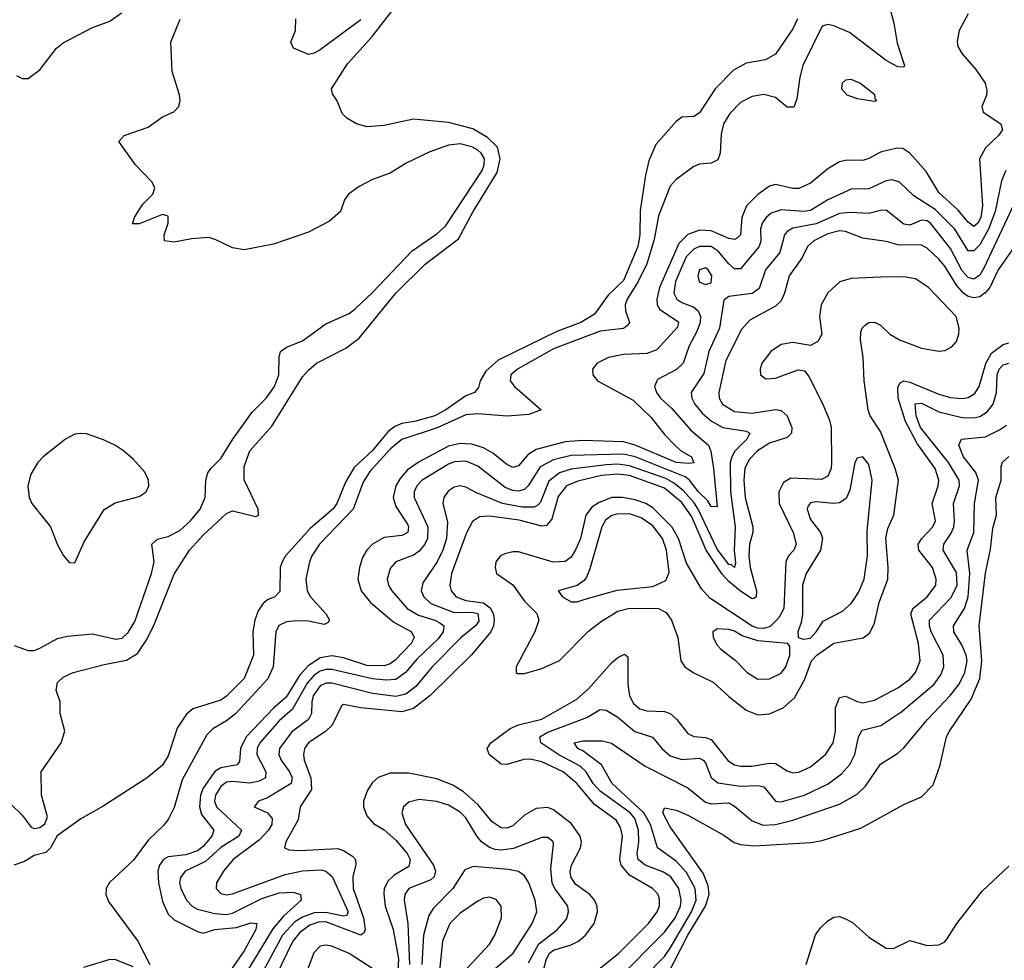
# Model space of a CAD drawing. Header units: inches. Extents: x 884549 to 1028252, y 526810 to 653624.
# Tile 261 of 656: x 915401 to 918774, y 594264 to 597487. Entities that reach past the tile are written whole.
import ezdxf

# ---------------------------------------------------------------- set-up
doc = ezdxf.new("R2010")
doc.units = ezdxf.units.IN
doc.header["$MEASUREMENT"] = 0
doc.layers.add('A9519', color=7, linetype='Continuous')

msp = doc.modelspace()

# ---------------------------------------------------------------- linework, layer by layer
at = {"layer": 'A9519', "color": 5}
for points, elevation in [([(918376.1, 597550), (918395.6, 597475.6), (918406.8, 597406.8), (918431.8, 597330), (918430, 597325.1), (918410, 597325.6), (918370, 597348), (918243.5, 597443.5), (918190, 597466.2), (918170, 597470.4), (918150, 597464.6), (918084, 597330), (918073.2, 597290), (918063.6, 597216.4), (918052.8, 597187.2), (918030, 597187.7), (917990, 597220.2), (917950, 597231.5), (917910, 597224.1), (917870, 597203.8), (917834.3, 597165.7), (917812.4, 597130), (917804.6, 597095.4), (917800.7, 597030), (917792.4, 597007.6), (917770, 596996.2), (917730, 596992.6), (917710, 596984.5), (917650, 596939.8), (917630, 596917.3), (917590, 596815.3), (917574.3, 596734.3), (917550, 596651.1), (917519.4, 596590), (917482, 596530), (917474.8, 596510), (917476.1, 596490), (917490.4, 596450), (917482.1, 596437.9), (917470, 596429.5), (917390, 596420.4), (917230, 596359.8), (917106.4, 596290), (917083.4, 596270), (917081.5, 596250), (917096.6, 596230), (917188, 596150), (917145.8, 596134.2), (917071.1, 596128.9), (916970, 596136.7), (916930, 596132.8), (916830.8, 596089.2), (916710.7, 596049.3), (916670, 596016), (916601, 595939), (916577.5, 595902.5), (916543.7, 595810), (916428.5, 595690), (916401.7, 595650), (916393.8, 595630), (916381.5, 595570), (916385.3, 595530), (916396.9, 595510), (916450.9, 595450), (916461.9, 595430), (916458.3, 595421.7), (916444.5, 595415.5), (916390, 595426.2), (916350, 595427.7), (916315.6, 595424.4), (916288.6, 595411.4), (916278, 595390), (916269, 595270), (916251.2, 595228.8), (916141.8, 595110), (916110, 595085.3), (916062.3, 595057.7), (916042.5, 595037.5), (915957.8, 594882.2), (915930, 594788.1), (915910, 594746.9), (915894.1, 594725.9), (915842.7, 594677.3), (915790, 594606.4), (915709, 594531), (915696.8, 594510), (915695.9, 594490), (915705.6, 594465.6), (915805.4, 594330), (915847.2, 594250)], 2180), ([(915370, 594801), (915410, 594762), (915440.3, 594720.3), (915450, 594715.5), (915470, 594718.9), (915487.6, 594732.4), (915495.9, 594755.9), (915476, 594830), (915475.1, 594910), (915543, 595010), (915555.1, 595050), (915539.5, 595110), (915539.3, 595150), (915525.6, 595190), (915530, 595216.3), (915550, 595234), (915584, 595250), (915690, 595278), (915767.2, 595292.8), (915804.3, 595315.7), (915836.9, 595363.1), (915863, 595417), (915930, 595588), (915982.5, 595670), (916030, 595721), (916110, 595795.4), (916130, 595804.1), (916210, 595784.6), (916219.5, 595790), (916218.2, 595810), (916169.8, 595910.2), (916170, 595956), (916190, 596010.2), (916265.2, 596094.8), (916370, 596264), (916390, 596286), (916417.4, 596310), (916517.9, 596362.1), (916564.5, 596395.5), (916689.9, 596550), (916790.5, 596650), (916903.9, 596736.1), (916954.7, 596830), (917036.4, 596963.6), (917047.1, 597010), (917038.1, 597050), (917003.4, 597083.4), (916953.8, 597113.8), (916870, 597134.7), (916750, 597146), (916650, 597124.2), (916590, 597120.7), (916555.3, 597130), (916522, 597150), (916506.3, 597166.3), (916489.1, 597209.1), (916473.2, 597233.2), (916469.6, 597250), (916523.9, 597336.1), (916610, 597430.6), (916679.1, 597520.9)], 2160), ([(915390, 597296.4), (915410, 597285.5), (915430, 597286), (915470, 597315.6), (915527.4, 597390), (915550, 597408.1), (915650, 597460.9), (915710, 597482.1), (915750, 597510.9)], 2220), ([(918650, 597507.4), (918619.8, 597450), (918612.4, 597412.4), (918615, 597395), (918629.3, 597370), (918676.6, 597316.6), (918708.8, 597270), (918714.9, 597245.1), (918712.8, 597227.2), (918697.5, 597190), (918701.6, 597170), (918762, 597130), (918767.6, 597110), (918754.3, 597090), (918710, 597047.9), (918689.8, 597010.2), (918699.6, 596850), (918693.9, 596810), (918683.1, 596790), (918670, 596779), (918650, 596793), (918615.3, 596835.3), (918550, 596894.9), (918506.6, 596966.6), (918450, 597029.8), (918426.1, 597046.1), (918406.9, 597046.9), (918350, 597033.9), (918310, 597011.1), (918290, 597004.8), (918234.2, 597005.8), (918210, 597000.4), (918170, 596976.7), (918110, 596926.7), (918070, 596909.4), (918050, 596908.3), (917990, 596922.4), (917970, 596917.2), (917930, 596887.8), (917890.6, 596849.4), (917875, 596810), (917870.1, 596750), (917860.1, 596739.9), (917850, 596733.7), (917830, 596737.4), (917770, 596764.2), (917730, 596766), (917690, 596751.2), (917659.1, 596720.9), (917592.5, 596570), (917583.9, 596530), (917584.7, 596510), (917594, 596494), (917654.2, 596454.2), (917657.5, 596450), (917654.3, 596434.3), (917584.1, 596355.9), (917550, 596343), (917470, 596339.8), (917417.8, 596330), (917379.4, 596310), (917363.7, 596290), (917364.6, 596270), (917380.6, 596250), (917503.2, 596183.2), (917564.1, 596124.1), (917610, 596065.8), (917647.4, 596027.4), (917668.8, 596008.8), (917703, 595990), (917710.7, 595969.3), (917693.9, 595966.1), (917650, 595970.3), (917510, 596029.2), (917470, 596040.8), (917330, 596045.8), (917270, 596040.3), (917170, 596014.5), (917142.8, 595997.2), (917110, 595958.5), (917090, 595952.9), (917070, 595963.2), (917022.2, 596002.2), (916990, 596020.1), (916950, 596032.3), (916910, 596035), (916870, 596026.5), (916770, 595972.7), (916730, 595945.4), (916704.4, 595915.6), (916689.8, 595890), (916680.8, 595850), (916690, 595819.2), (916730, 595758.4), (916733.5, 595750), (916731.1, 595730), (916710, 595719.5), (916650, 595712.7), (916609.5, 595690), (916590.1, 595670), (916575.9, 595644.1), (916564.7, 595610), (916559.1, 595570), (916570.6, 595530), (916603.3, 595490), (916682.8, 595422.8), (916743.2, 595390), (916752, 595370), (916741.7, 595350), (916687.5, 595292.5), (916670, 595279.8), (916650, 595272.8), (916590, 595274.1), (916510, 595301.2), (916470, 595307.3), (916430, 595300.5), (916388, 595272), (916359.6, 595240.4), (916313.9, 595166.1), (916270, 595128.8), (916177.1, 595030), (916157.1, 594990), (916153.9, 594946.1), (916146.4, 594933.6), (916090, 594924.1), (916070, 594911.2), (916030, 594853.9), (916020.6, 594830), (916016.6, 594790), (916023.6, 594763.6), (916066, 594710), (916058.9, 594690), (916030, 594654.8), (916010, 594639.7), (915970, 594626.2), (915910, 594619.2), (915894.1, 594610), (915880.1, 594590), (915874.2, 594570), (915876.8, 594530), (915890, 594466.2), (915910, 594423), (915930, 594403.4), (916010, 594363.1), (916030, 594357.5), (916069.9, 594370.1), (916143.5, 594376.5), (916192.5, 594392.5), (916213.1, 594390), (916210.4, 594370), (916170, 594297.2), (916123, 594230)], 2220), ([(918066.1, 597490), (918050, 597456.5), (917990, 597369.7), (917956.3, 597350), (917890, 597338.5), (917846.2, 597313.8), (917783.9, 597250), (917730, 597168.4), (917710, 597155.1), (917670, 597153.7), (917650, 597138), (917580, 597060), (917556, 597004), (917545.5, 596954.5), (917526.6, 596833.4), (917525.7, 596750), (917518.6, 596710), (917470, 596593.4), (917416.5, 596543.5), (917370, 596478), (917323.6, 596450), (917240.8, 596419.2), (917039.7, 596320.3), (916997.5, 596282.5), (916978.5, 596250), (916973.4, 596226.6), (916959.5, 596210), (916930, 596198.8), (916860.8, 596150), (916822.8, 596130), (916753.7, 596110), (916710, 596104), (916686.3, 596093.7), (916663.2, 596076.8), (916610, 596011.7), (916546.7, 595953.3), (916517.5, 595902.5), (916487.2, 595830), (916473.3, 595810), (916396, 595744), (916311.9, 595650), (916300.1, 595630), (916293.6, 595610), (916292.5, 595527.5), (916275.6, 595510), (916250, 595499.5), (916234, 595486), (916218.5, 595461.5), (916206.7, 595430), (916199.8, 595390), (916202.2, 595310), (916170.1, 595230), (916110, 595169.8), (916090, 595155.4), (915994.4, 595125.6), (915972.5, 595107.5), (915940.2, 595059.8), (915910, 594965.2), (915890, 594933.2), (915838, 594890), (915687.1, 594792.9), (915610, 594749), (915529.3, 594690.7), (915506.3, 594650), (915490, 594633.7), (915450, 594624), (915416.9, 594603.1), (915380.5, 594590)], 2160), ([(915382.6, 595342.6), (915430, 595326), (915450, 595326.2), (915470, 595333.4), (915530, 595367.2), (915564.8, 595375.2), (915650, 595383.2), (915730, 595364.2), (915751.5, 595368.5), (915772.8, 595387.2), (915794.9, 595425.1), (915852.8, 595590), (915861.4, 595630), (915853.6, 595690), (915872.7, 595707.3), (915910, 595716.4), (915950, 595737.1), (915986.1, 595770), (916019.4, 595810), (916035.9, 595850), (916038.2, 595910), (916045.5, 595934.5), (916055.3, 595950), (916090, 595983.5), (916131, 596050), (916197.1, 596142.9), (916245.7, 596190), (916273.7, 596230), (916288.8, 596270), (916289.4, 596330.6), (916295, 596350), (916315.1, 596364.9), (916370, 596386.5), (916450, 596444.7), (916530, 596480.9), (916550, 596496.5), (916610, 596552.8), (916745.2, 596694.8), (916830, 596753.6), (916860.1, 596779.9), (916985.9, 596970), (916992.8, 596990), (916993, 597010), (916982, 597030), (916970, 597040.6), (916950, 597051.9), (916910, 597061.5), (916870, 597057.9), (916805.9, 597034.1), (916724.8, 596995.2), (916670, 596961.2), (916610, 596939.9), (916563.8, 596916.2), (916527.5, 596890), (916514.2, 596870), (916500.3, 596830), (916462.5, 596797.5), (916390, 596759.8), (916270, 596718), (916170, 596698.7), (916130, 596705.1), (916073.5, 596733.5), (916050, 596740.5), (915990, 596736.9), (915930, 596724.8), (915897.2, 596730), (915896.2, 596750), (915909.6, 596790), (915910, 596814), (915890, 596819.6), (915810, 596788.3), (915787.3, 596787.3), (915794, 596810), (915807.5, 596832.5), (915823.5, 596856.5), (915857.6, 596890), (915863.7, 596910), (915855.1, 596930), (915798, 596990), (915740.7, 597070), (915758.7, 597090), (915841.1, 597118.9), (915890, 597154.6), (915928.7, 597171.3), (915946.3, 597190), (915950.8, 597210), (915948.9, 597230), (915923.2, 597310), (915918.4, 597410), (915951, 597489)], 2180), ([(916570, 597487.3), (916430, 597384.2), (916410, 597372), (916390, 597367.6), (916339.3, 597390), (916329.7, 597410), (916345.6, 597450), (916347, 597490)], 2160), ([(918778.9, 596970), (918764.5, 596935.5), (918742.4, 596830), (918720.5, 596770), (918690, 596715.6), (918670, 596695), (918650, 596695.8), (918604.9, 596770), (918537.2, 596837.2), (918464.1, 596884.1), (918415.2, 596930), (918390, 596938.2), (918370, 596935.4), (918310, 596907.4), (918250, 596906.6), (918170, 596870.3), (918110, 596834), (918090, 596829.7), (918010, 596835.3), (917975.6, 596824.4), (917957.9, 596810), (917944.7, 596790), (917939.5, 596770), (917940.3, 596730), (917934.5, 596710), (917870, 596633.4), (917850, 596633.5), (917830, 596650.4), (917794.1, 596694.1), (917770, 596709.6), (917729.6, 596710.4), (917710, 596701.5), (917684.7, 596675.3), (917647.5, 596590), (917641.8, 596550), (917651.9, 596530), (917670, 596518.2), (917710, 596502.8), (917725.4, 596490), (917733.4, 596470), (917731.8, 596450), (917721.4, 596418.6), (917694.2, 596370), (917673.7, 596310), (917651.2, 596288.8), (917586, 596254), (917575.5, 596230), (917582.1, 596210), (917596.8, 596190), (917634.7, 596154.7), (917700.7, 596080.7), (917761.2, 596030), (917768.8, 596008.8), (917778, 595950), (917790, 595818), (917770, 595819.1), (917758.4, 595838.4), (917726.5, 595870), (917695.9, 595910), (917681, 595921), (917510, 595989.6), (917470, 595999.1), (917290, 595994), (917230, 595979.3), (917184.5, 595955.5), (917143.4, 595890), (917130, 595877.9), (917110, 595872.2), (917090, 595873.9), (917064.6, 595884.6), (916970, 595957.3), (916930, 595974.3), (916890, 595972.6), (916870, 595964.4), (916779.8, 595910), (916761.1, 595890), (916752.2, 595870), (916752.1, 595850), (916799, 595750), (916798, 595710), (916789.3, 595690), (916770, 595666), (916750, 595652.1), (916689.4, 595630), (916670, 595606.9), (916660.4, 595570), (916664.2, 595550), (916675.4, 595530), (916728.2, 595470), (916766.8, 595446.8), (916822.7, 595430), (916840.5, 595420.5), (916853.5, 595410), (916852.1, 595390), (916834.1, 595365.9), (916762.8, 595297.2), (916723, 595250), (916690, 595226.7), (916656.2, 595223.8), (916610, 595228.7), (916470, 595260.5), (916450, 595261.3), (916430, 595255.5), (916410, 595241.2), (916386.4, 595213.6), (916335.1, 595124.9), (916290, 595084.4), (916223.9, 595010), (916214.2, 594990), (916213.8, 594970), (916244.2, 594910), (916242.6, 594890), (916221.9, 594878.1), (916190, 594871.3), (916130, 594876.9), (916110, 594874.5), (916090, 594860.3), (916071.5, 594830), (916068.8, 594810), (916075.8, 594790), (916160.7, 594710), (916151.7, 594690), (916090, 594651.4), (916037.3, 594602.7), (915968.1, 594570), (915951.5, 594548.5), (915948.7, 594530), (915952.7, 594510), (915972.3, 594470), (915991.9, 594450), (916010, 594439.7), (916070, 594424.5), (916110, 594421.2), (916130, 594426), (916230, 594476.4), (916290, 594496.1), (916338.2, 594498.2), (916362.7, 594490), (916364.3, 594484.3), (916365.4, 594470), (916304.5, 594415.5), (916268, 594372), (916181.3, 594230)], 2240), ([(918810, 596861.5), (918703.8, 596636.2), (918690, 596612), (918670, 596598.2), (918650, 596604.2), (918630, 596626.4), (918590, 596703.4), (918521.4, 596790), (918510, 596798.1), (918490, 596799.9), (918450, 596783.1), (918430, 596786.6), (918370, 596834.5), (918350, 596833.7), (918310, 596822.9), (918246.4, 596826.4), (918210, 596823.5), (918130, 596788.2), (918050, 596773), (918030, 596761.5), (918020.9, 596750), (918005, 596690), (917955.7, 596630), (917933.9, 596566.1), (917910, 596549.1), (917830, 596538.7), (917813.9, 596526.1), (917798.1, 596430), (917761.7, 596350), (917744.8, 596275.2), (917701.5, 596210), (917704.1, 596190), (917714.4, 596170), (917739.4, 596139.4), (917771.1, 596111.1), (917810, 596089.7), (917890, 596077.8), (917902.6, 596070), (917892.7, 596050), (917851.3, 596008.7), (917840.2, 595990), (917835.4, 595970), (917835.7, 595870), (917852.7, 595750), (917848.5, 595668.5), (917853.5, 595626.5), (917850, 595609.9), (917839.1, 595619.1), (917830, 595620.5), (917790, 595673.3), (917725.6, 595810), (917711.9, 595831.9), (917673.9, 595873.9), (917640.9, 595900.9), (917614.9, 595914.9), (917490, 595959.1), (917450, 595963.9), (917410, 595962.2), (917290, 595947.3), (917250, 595934.2), (917214.2, 595905.8), (917185.3, 595834.7), (917176.6, 595823.4), (917163.4, 595816.6), (917122.8, 595817.2), (917055.5, 595830), (916966.1, 595866.1), (916930, 595885.6), (916910, 595889.9), (916890, 595885.2), (916868.5, 595871.5), (916854.2, 595850), (916850.1, 595830), (916866.3, 595766.3), (916863.3, 595710), (916850.7, 595670), (916831.5, 595630), (916782, 595558), (916776.9, 595530), (916785.4, 595510), (916810, 595487.5), (916890, 595456.6), (916950, 595457.5), (916970, 595452.3), (916973.8, 595426.2), (916962.6, 595410), (916913.5, 595370), (916814.6, 595270), (916758, 595202), (916724.1, 595175.9), (916690, 595168.7), (916610, 595178.8), (916470, 595213.8), (916450, 595214.2), (916430, 595204.5), (916406.9, 595170), (916401.6, 595150), (916400.5, 595110), (916390.1, 595090), (916332.9, 595047.1), (916290.5, 594990), (916289.3, 594970), (916297.1, 594950), (916325.6, 594910), (916334.4, 594890), (916331.1, 594870), (916250, 594820.7), (916219.5, 594810), (916203.8, 594790), (916250, 594769.5), (916265.8, 594750), (916264.7, 594730), (916253.4, 594710), (916222.6, 594677.4), (916132.9, 594610), (916099.3, 594570), (916074.8, 594530), (916074, 594510), (916090, 594493.2), (916110, 594488.7), (916130, 594492.3), (916310, 594558.5), (916370, 594571), (916433.9, 594573.9), (916450.2, 594570), (916471.3, 594551.3), (916526.3, 594430), (916522.2, 594417.8), (916510, 594415.1), (916450, 594428), (916410, 594426.5), (916370, 594412.3), (916344.1, 594395.9), (916301.1, 594350), (916226.1, 594210)], 2260), ([(918801.7, 596698.3), (918753, 596630), (918724.7, 596570), (918709.1, 596550.9), (918690, 596537.8), (918670, 596534.2), (918650, 596539), (918634.4, 596550), (918610, 596577.7), (918570, 596642.3), (918550, 596666.5), (918510, 596704.4), (918490, 596714.6), (918410, 596716), (918370, 596727.7), (918290, 596738.9), (918230, 596761.1), (918210, 596764), (918170, 596753.8), (918122.1, 596730), (918100.1, 596710), (918080.8, 596670), (918037.5, 596610), (918021.7, 596550), (918010, 596524.2), (917990, 596505.8), (917902.8, 596457.2), (917874.4, 596425.6), (917820.1, 596320.1), (917795.8, 596210), (917797.5, 596190), (917809.1, 596170), (917850, 596144.3), (917910, 596138.9), (917990, 596151.2), (918010, 596148.3), (918030.3, 596130.3), (918045.9, 596090), (918045.7, 596070), (918030, 596055.2), (917970, 596036.6), (917928.6, 596010), (917899.7, 595980.3), (917885.5, 595950), (917882.1, 595910), (917886.8, 595850), (917912.9, 595750), (917912.6, 595730), (917901.6, 595690), (917899.3, 595650), (917903.8, 595610), (917924.7, 595530), (917924, 595510), (917916, 595504), (917910, 595502.4), (917870, 595528.7), (917830, 595562.7), (917808, 595588), (917753, 595670), (917703.8, 595783.8), (917670, 595832.6), (917610, 595882.5), (917490, 595925.5), (917450, 595930.6), (917394, 595926), (917313.6, 595906.4), (917274.4, 595890), (917246, 595854), (917224.1, 595775.9), (917206.3, 595753.7), (917190, 595751.5), (917112.5, 595772.5), (917010, 595786.6), (916976, 595784), (916951.8, 595768.2), (916931.2, 595728.8), (916880.4, 595590), (916874.2, 595550), (916878.9, 595530), (916896, 595510), (916930, 595497.1), (916990, 595488.8), (917012.5, 595472.5), (917023.9, 595450), (917027, 595430), (917024.4, 595410), (917014.8, 595390), (916949.3, 595310.7), (916806.1, 595170), (916750, 595127), (916710, 595116.2), (916569.9, 595129.9), (916510, 595141), (916503.2, 595136.8), (916471, 595070), (916449.5, 595050), (916390.7, 595010), (916377.1, 594990), (916372.9, 594970), (916375.2, 594950), (916398.2, 594890), (916401.2, 594850), (916361.5, 594790), (916354.7, 594745.3), (916312.9, 594670), (916307.9, 594650), (916322.9, 594642.9), (916360.9, 594640.9), (916490, 594647.8), (916510, 594641.1), (916540.9, 594620.9), (916551.2, 594610), (916552.3, 594592.3), (916542.1, 594550), (916544, 594510), (916578.7, 594410), (916584, 594370), (916580.9, 594359.1), (916570, 594350.8), (916450, 594396), (916424.7, 594395.3), (916395.2, 594384.8), (916360.5, 594359.5), (916336.8, 594330), (916278.6, 594210)], 2280), ([(917385.6, 594234.4), (917452.1, 594287.9), (917555.6, 594390), (917584.8, 594430), (917592.8, 594450), (917593.2, 594473.2), (917588.1, 594490), (917579.6, 594499.6), (917569.1, 594510), (917490, 594555.8), (917462.1, 594590), (917457.5, 594610), (917465.6, 594690), (917459.3, 594719.3), (917444.8, 594744.8), (917370, 594798.4), (917309.3, 594870), (917262.9, 594910), (917190, 594943.9), (917150, 594953.6), (917127.6, 594952.4), (917070, 594935), (917050, 594936.3), (917009.9, 594970), (917002.6, 594990), (917015.4, 595010), (917081.5, 595058.5), (917110, 595071.1), (917190, 595090.4), (917310, 595158.6), (917350, 595194.2), (917430, 595285.2), (917450, 595302.4), (917473.3, 595313.3), (917484.6, 595304.6), (917484.8, 595210), (917489.7, 595170), (917504.3, 595144.3), (917526.1, 595126.1), (917550, 595118.7), (917610, 595116.5), (917630, 595109.6), (917652.5, 595090), (917690, 595041), (917710, 595031.6), (917750, 595028.1), (917770, 595020.6), (917828.1, 594948.1), (917850, 594933.9), (917870, 594929.3), (917909.3, 594929.3), (917970, 594940.1), (917990, 594939.2), (918030, 594914.1), (918050, 594906.9), (918070, 594908.6), (918110, 594927.1), (918161.4, 594970), (918187.8, 595010), (918196, 595050), (918195.6, 595130), (918210, 595165.4), (918230, 595169.5), (918270, 595150.6), (918290, 595147), (918330, 595155.5), (918410, 595198.5), (918450, 595228.2), (918470.4, 595250), (918485.9, 595290), (918480.1, 595350), (918453.7, 595450), (918460.5, 595470), (918510.4, 595510), (918540.2, 595550), (918540.5, 595570), (918528.1, 595610), (918481.3, 595670), (918479.6, 595690), (918491.7, 595710), (918529.9, 595750), (918538.4, 595770), (918527.5, 595830), (918547.5, 595890), (918549.6, 595910), (918537.1, 595950), (918475.2, 596035.2), (918435.3, 596110), (918410.7, 596190), (918410, 596227.7), (918417.5, 596242.5), (918430, 596250.1), (918450, 596245.2), (918550, 596203.8), (918590, 596192.5), (918630, 596189.7), (918650, 596193.2), (918673.1, 596206.9), (918687.8, 596230), (918710.8, 596309.2), (918730, 596344.7), (918770, 596373.9), (918790, 596379.7)], 2280), ([(917445.3, 594194.7), (917610, 594361), (917646.7, 594410), (917664.5, 594450), (917667.2, 594470), (917659.1, 594510), (917631.5, 594550), (917606.3, 594566.3), (917543.4, 594590), (917520.1, 594610), (917516.7, 594630), (917522.3, 594670), (917521.2, 594710), (917508.9, 594750), (917492.6, 594770), (917390, 594843.9), (917365.9, 594870), (917341.2, 594910), (917321.2, 594930), (917248.3, 594968.3), (917186.2, 595010), (917183.4, 595030), (917210, 595046.3), (917343.8, 595096.2), (917390, 595123.3), (917410, 595121.3), (917450, 595098), (917508.5, 595048.5), (917568.8, 595028.8), (917601, 594990), (917630, 594965.1), (917670, 594952.2), (917730, 594957), (917742.3, 594950), (917750, 594941.4), (917770.3, 594890.3), (917792.5, 594872.5), (917870, 594860.7), (917930, 594863), (917950, 594858.7), (917990, 594810.1), (918010, 594807.9), (918090, 594830.5), (918170.5, 594869.5), (918216.8, 594903.2), (918245.2, 594934.8), (918262.1, 594970), (918274.9, 595030), (918286.8, 595053.2), (918350.9, 595069.1), (918422.6, 595117.4), (918533.6, 595210), (918557.2, 595242.8), (918567.1, 595270), (918564.4, 595310), (918524.1, 595390), (918517.4, 595410), (918517.9, 595430), (918592, 595508), (918612.6, 595550), (918610, 595593.1), (918564.2, 595670), (918566.9, 595690), (918592.5, 595727.5), (918601.1, 595750), (918603.9, 595770), (918600.1, 595830), (918620.3, 595890), (918619.7, 595910), (918583.3, 595970), (918487.4, 596090), (918472.1, 596130), (918469.2, 596170.8), (918490, 596173), (918550, 596143.3), (918630, 596124.1), (918670, 596123.2), (918690, 596128.2), (918715.8, 596144.2), (918736.5, 596170), (918747.6, 596210), (918749.5, 596270), (918756.8, 596290), (918770, 596304.5), (918790, 596310.9)], 2260), ([(917544.1, 594210), (917610, 594277.8), (917630, 594305.9), (917702.2, 594430), (917718.8, 594470), (917715.5, 594510), (917685.3, 594565.3), (917650, 594603.9), (917586.2, 594650), (917562.4, 594730), (917539.5, 594770), (917430.6, 594870), (917394.6, 594934.6), (917330, 594982.6), (917313.5, 594990), (917300.7, 595010), (917330, 595016.1), (917396.2, 595016.2), (917428.5, 595008.5), (917543.5, 594930), (917690, 594855), (917750, 594806.2), (917770, 594800.1), (917830, 594803.4), (917850, 594793), (917910, 594742.5), (917947.7, 594727.7), (917990, 594729.7), (918050, 594744.7), (918210, 594799.4), (918270, 594833.1), (918299.2, 594860.8), (918350, 594936.9), (918410, 594974.5), (918430, 594992.8), (918511, 595090), (918590, 595173), (918619.7, 595210), (918639.1, 595250), (918646.8, 595290), (918643.5, 595310), (918630, 595342.5), (918600.9, 595390), (918599.6, 595410), (918638, 595470), (918650.6, 595509.4), (918655.9, 595590), (918647.1, 595670), (918669.6, 595730), (918671.8, 595830), (918685.5, 595910), (918676.2, 595936.2), (918634.4, 595990), (918618.3, 596030), (918627.8, 596050), (918710, 596058.3), (918758.2, 596081.8), (918781.6, 596098.4)], 2240), ([(917597.4, 594170), (917690.5, 594350), (917750.6, 594450), (917763.4, 594490), (917759.2, 594519.2), (917742.9, 594562.9), (917630, 594722.2), (917604.4, 594770), (917610, 594786.7), (917650, 594779.1), (917690, 594762.2), (917813.1, 594693.1), (917848.5, 594668.5), (917870, 594661), (917916.1, 594656.1), (918111.7, 594668.3), (918150, 594675.3), (918282.4, 594717.6), (918430, 594798.2), (918490, 594824.7), (918530, 594866), (918553.4, 594930), (918576.6, 595030), (918585.9, 595050), (918660.5, 595159.5), (918690.4, 595229.6), (918697.2, 595290), (918688.2, 595410), (918709.7, 595590.3), (918727.2, 595672.8), (918735.1, 595744.9), (918747.1, 595790), (918745, 595850), (918763.4, 595910), (918763.2, 595956.8), (918768.3, 595971.7), (918790, 595990.2)], 2220), ([(917189.7, 594210.3), (917205.9, 594270), (917217.5, 594290), (917230, 594299.5), (917290, 594317.2), (917315, 594330), (917339.7, 594350), (917369, 594390), (917380.6, 594430), (917379.2, 594450), (917370.8, 594470), (917353.8, 594490), (917305.2, 594525.2), (917288.6, 594550), (917286.8, 594570), (917291.3, 594590), (917321.8, 594650), (917326, 594670), (917321.5, 594690), (917290, 594732.7), (917230, 594780.1), (917210, 594788.4), (917170, 594784.9), (917130, 594761.2), (917090, 594725.7), (917070, 594717.1), (917050, 594718.7), (917019.1, 594739.1), (916970, 594798), (916921.5, 594841.5), (916884.6, 594864.6), (916830, 594885.8), (916734.7, 594905.3), (916670, 594905.6), (916628.9, 594891.1), (916610, 594874), (916592.2, 594847.8), (916579.3, 594810), (916578.5, 594790), (916590, 594759.3), (916613.6, 594733.6), (916650, 594711.6), (916690, 594675.7), (916728, 594630), (916738.8, 594610), (916733.9, 594586.1), (916683.5, 594556.5), (916663.5, 594536.5), (916650.1, 594510), (916648, 594492), (916653, 594450), (916680.6, 594370), (916698.2, 594270), (916696.4, 594230)], 2320), ([(917144.6, 594255.4), (917179.2, 594320.8), (917243.4, 594370), (917274.2, 594405.8), (917281.2, 594430), (917278.5, 594450), (917233.9, 594510), (917225.2, 594530), (917221.2, 594578.8), (917230, 594662), (917228.7, 594670), (917210, 594684.6), (917190, 594685.6), (917092.2, 594647.8), (917050, 594642.3), (917030, 594644.5), (917010, 594650.8), (916983.6, 594670), (916968.1, 594688.1), (916930, 594752.7), (916910, 594772.2), (916870, 594796.1), (916830, 594808.8), (916770, 594815.4), (916734.1, 594805.9), (916716.2, 594790), (916710.2, 594769.8), (916722.3, 594730), (916818.6, 594590), (916825.6, 594570), (916820.4, 594550), (916810, 594540.2), (916733.8, 594510), (916720.4, 594490), (916718.7, 594470), (916730.9, 594390.9), (916736.5, 594250)], 2340), ([(916983.5, 594196.5), (917091.1, 594288.9), (917157.2, 594390), (917172.6, 594430), (917166.6, 594470), (917145.7, 594530), (917130, 594553.7), (917110, 594568.7), (917075.6, 594575.6), (916954.2, 594585.8), (916925.5, 594574.5), (916885.1, 594510), (916817.6, 594442.3), (916802.3, 594417.7), (916784.1, 594350), (916778.3, 594250)], 2360), ([(918095.7, 594250), (918127.9, 594352.1), (918144.2, 594375.8), (918170, 594399.2), (918190, 594412.1), (918210, 594414), (918230, 594406.7), (918253.7, 594393.7), (918310, 594343.2), (918370, 594306.3), (918395.1, 594304.9), (918450, 594332.4), (918510, 594315.3), (918550, 594317.6), (918570, 594328.2), (918580.1, 594339.9), (918611.9, 594390), (918698.7, 594501.3), (918790, 594587.2)], 2180), ([(916880.5, 594179.5), (917010, 594319.3), (917028.6, 594350), (917051.3, 594410), (917050.7, 594450), (917032.9, 594472.9), (917010, 594480.3), (916990, 594477.7), (916970, 594467.3), (916910, 594425.5), (916874.5, 594390), (916850, 594329.6), (916838.9, 594230)], 2380), ([(916650, 594209.8), (916530, 594287.7), (916470, 594313.4), (916450, 594316.8), (916430, 594313), (916408.5, 594290), (916386.3, 594230)], 2320), ([(915790, 594242.1), (915730, 594265.8), (915710, 594267.2), (915619.7, 594240.3)], 2180)]:
    msp.add_lwpolyline(points, dxfattribs=dict(at, elevation=elevation))
for points, elevation in [([(918250, 597282), (918230, 597279.8), (918218.2, 597270), (918216.8, 597250), (918234.3, 597230), (918270, 597217.3), (918330, 597208.1), (918337.2, 597210), (918332.9, 597212.9), (918330.9, 597230), (918278.7, 597270)], 2220), ([(917750, 596636.8), (917730.4, 596630), (917723.9, 596610), (917728.8, 596588.8), (917750, 596579.7), (917770, 596586), (917772.7, 596610), (917759.8, 596630)], 2260), ([(918430, 596606.1), (918350, 596605.5), (918250, 596600.4), (918211, 596589), (918170, 596550.9), (918146.7, 596510), (918141, 596470), (918148.7, 596410), (918135.3, 596384.7), (918110, 596371.4), (918050, 596381.2), (918010, 596374.7), (917974.1, 596350), (917944, 596310), (917937.7, 596290), (917938.9, 596270), (917956.9, 596256.9), (917990, 596258.9), (918067.9, 596287.9), (918090, 596284.1), (918104.8, 596264.8), (918151.9, 596171.9), (918175.5, 596115.5), (918180.8, 596090), (918182.7, 595970), (918181.1, 595950), (918170, 595923.1), (918147.8, 595912.2), (918043.2, 595916.8), (918018.1, 595901.9), (918001.7, 595870), (918003.2, 595830), (918050.4, 595730), (918060.7, 595690), (918053.4, 595670), (918035.1, 595650), (918025.8, 595630), (918018.8, 595470), (918002.3, 595437.7), (917971.7, 595408.3), (917950, 595400.8), (917930, 595401.9), (917910, 595409.3), (917765.5, 595505.5), (917736.7, 595536.7), (917685, 595625), (917658, 595710), (917635.4, 595750), (917570, 595814.7), (917546.4, 595830), (917510, 595842.2), (917466.6, 595850), (917430, 595849.7), (917386.5, 595833.5), (917361.8, 595818.2), (917341, 595790), (917322.3, 595710), (917306.7, 595673.3), (917290, 595645.9), (917270, 595630.3), (917228.2, 595628.2), (917110, 595664.4), (917090, 595664.3), (917063.1, 595656.9), (917048.5, 595650), (917032.2, 595630), (917029.6, 595610), (917034.6, 595590), (917090.7, 595550.7), (917130, 595495.4), (917172.2, 595452.2), (917179.6, 595430), (917166.3, 595390), (917102, 595270), (917102.4, 595250), (917106.9, 595246.9), (917130, 595247.4), (917190, 595264.2), (917250, 595291.8), (917350, 595392.2), (917394.1, 595425.9), (917450, 595460.1), (917490, 595470.4), (917589.4, 595469.4), (917615.9, 595455.9), (917634.1, 595430), (917655.4, 595370), (917666.1, 595290), (917679.3, 595270), (917708.2, 595250), (917777.2, 595217.2), (917830, 595168.1), (917890, 595121.7), (917930, 595105.7), (917970, 595108.4), (918017.1, 595130), (918056, 595164), (918090, 595225.2), (918114.1, 595290), (918132.4, 595310), (918190, 595351.3), (918290.8, 595369.2), (918313.6, 595386.4), (918330, 595419.6), (918346, 595490), (918375.7, 595570), (918376.9, 595610), (918368.7, 595711.3), (918375.6, 595744.4), (918395.5, 595790), (918411.4, 595910), (918400.3, 595950), (918350, 596076.1), (918314.7, 596130), (918307.4, 596150), (918294.4, 596250), (918290.8, 596330), (918281.8, 596390), (918283.1, 596416.9), (918287.5, 596430), (918298.5, 596441.5), (918310, 596449.7), (918330, 596451.1), (918350, 596441), (918382.1, 596410), (918415, 596390), (918490, 596361.7), (918550, 596351.9), (918570, 596353.7), (918594.2, 596365.8), (918610, 596384.7), (918618.9, 596410), (918620.1, 596430), (918609.4, 596470), (918514.7, 596570), (918470, 596599.1)], 2320), ([(915610, 596069.9), (915590, 596066.8), (915557.8, 596050), (915481.2, 595990), (915463.2, 595970), (915438.6, 595930), (915429.2, 595890), (915433.4, 595850), (915442.8, 595830), (915506.4, 595750), (915530, 595688), (915550, 595653), (915570, 595627.7), (915590, 595626), (915621.5, 595698.5), (915690.9, 595809.1), (915728.3, 595831.7), (915810, 595853), (915834.6, 595870), (915843.4, 595890), (915841.9, 595910), (915830, 595937.2), (915790, 595981.6), (915756.4, 596010), (915728.8, 596028.8), (915688, 596048), (915630, 596068.5)], 2220), ([(918290, 595989.6), (918270, 595985.1), (918262.4, 595970), (918245.1, 595874.9), (918232.8, 595847.2), (918210, 595831.9), (918190.7, 595829.3), (918130, 595835.2), (918110, 595832.3), (918100.9, 595819.1), (918098.8, 595810), (918110, 595774.9), (918144.2, 595730), (918151.8, 595710), (918144.6, 595670), (918095.4, 595590), (918083.3, 595550), (918082.9, 595450), (918078.6, 595421.4), (918067.1, 595390), (918068, 595370), (918085, 595365), (918110, 595368.4), (918130, 595389.4), (918153.1, 595426.9), (918219.9, 595460.1), (918250, 595486.4), (918274.9, 595525.1), (918293.9, 595570), (918305.3, 595650), (918304.7, 595735.3), (918321.4, 595910), (918310, 595963.6)], 2340), ([(917490, 595793.7), (917446.6, 595793.4), (917430, 595787.9), (917408.1, 595771.9), (917395.7, 595750), (917354.7, 595605.3), (917342.6, 595577.4), (917334.4, 595565.6), (917310.9, 595549.1), (917245.5, 595530), (917260.9, 595510), (917290, 595492.6), (917310, 595492.3), (917350, 595505.5), (917447.9, 595532.1), (917570, 595545.3), (917614.6, 595565.4), (917626.3, 595593.7), (917617.4, 595670), (917603.3, 595710), (917570, 595753.5), (917530, 595780.7)], 2340), ([(917790, 595399.7), (917775.5, 595390), (917776.5, 595370), (917790, 595344.6), (917802.7, 595330), (917852.6, 595292.6), (917893.2, 595250), (917930, 595227.9), (917970, 595228.7), (918010, 595248.8), (918026.1, 595270), (918039.6, 595310), (918039.6, 595339.6), (918032.7, 595350), (917930, 595359.3), (917876, 595376), (917850, 595392.3), (917830, 595397.3)], 2340)]:
    msp.add_lwpolyline(points, close=True, dxfattribs=dict(at, elevation=elevation))

doc.saveas('drawing.dxf')
